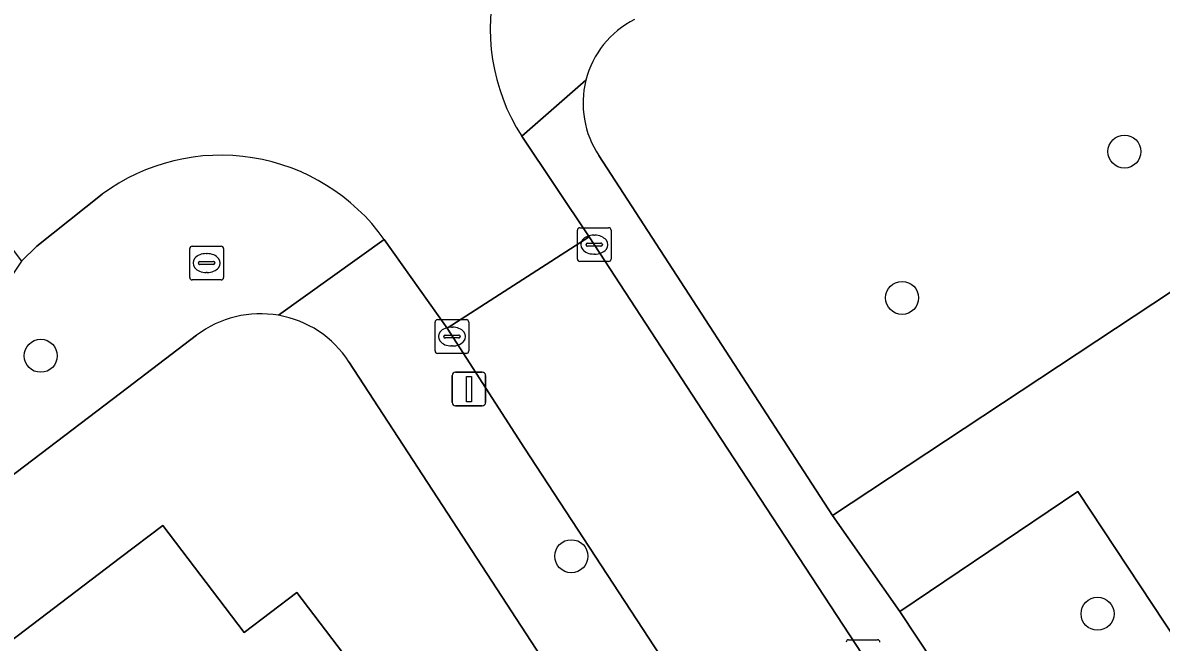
# Model space of a CAD drawing. Extents: x 160030 to 160839, y 385325 to 386450.
# Drawn here: x 160497.11 to 160530.82, y 385826.13 to 385844.48 of the extents above; entities that cross this region are included whole.
import ezdxf

# ---------------------------------------------------------------- set-up
doc = ezdxf.new("R2010")
doc.units = 0
for name, color, linetype in [('IMGEO_Boom', 7, 'Continuous'), ('IMGEO_Brandkraan', 7, 'Continuous'), ('IMGEO_Erf', 7, 'Continuous'), ('IMGEO_Groenvoorziening', 7, 'Continuous'), ('IMGEO_Kolk', 7, 'Continuous'), ('IMGEO_Lichtmast', 7, 'Continuous'), ('IMGEO_Pand', 7, 'Continuous'), ('IMGEO_Rijbaan_lokaal_gesloten', 7, 'Continuous'), ('IMGEO_Rijbaan_lokaal_open', 7, 'Continuous'), ('IMGEO_Voetpad_open', 7, 'Continuous')]:
    doc.layers.add(name, color=color, linetype=linetype)

msp = doc.modelspace()

# ---------------------------------------------------------------- linework, layer by layer
at = {"layer": 'IMGEO_Boom'}
for centre in [(160529.729, 385840.662), (160523.145, 385836.328), (160497.641, 385834.612), (160513.352, 385828.677), (160528.933, 385826.971)]:
    msp.add_circle(centre, 0.489, dxfattribs=at)
at = {"layer": 'IMGEO_Brandkraan'}
for p, q in [((160502.054, 385836.934), (160502.054, 385837.786)), ((160502.129, 385837.86), (160502.981, 385837.86)), ((160502.542, 385837.64), (160502.567, 385837.64)), ((160503.055, 385837.786), (160503.055, 385836.934)), ((160502.313, 385837.354), (160502.313, 385837.366)), ((160502.751, 385837.317), (160502.353, 385837.317)), ((160502.356, 385837.403), (160502.754, 385837.403)), ((160502.797, 385837.366), (160502.797, 385837.354)), ((160502.565, 385837.08), (160502.54, 385837.08)), ((160502.981, 385836.86), (160502.129, 385836.86))]:
    msp.add_line(p, q, dxfattribs=at)
for points in [[(160502.054, 385836.934), (160502.054, 385837.786)], [(160502.129, 385837.86), (160502.981, 385837.86)], [(160503.055, 385837.786), (160503.055, 385836.934)], [(160502.981, 385836.86), (160502.129, 385836.86)]]:
    msp.add_lwpolyline(points, dxfattribs=at)
for centre, radius, start, end in [((160502.131, 385837.784), 0.0765, 91.552, 178.448), ((160502.131, 385837.784), 0.0765, 91.552, 178.448), ((160502.979, 385837.784), 0.0765, 1.552, 88.448), ((160502.979, 385837.784), 0.0765, 1.552, 88.448), ((160502.353, 385837.363), 0.0403, 85.8775, 175.7526), ((160502.35, 385837.353), 0.0366, 178.938, 274.7102), ((160502.754, 385837.36), 0.043, 264.8664, 352.4533), ((160502.758, 385837.365), 0.0386, 1.7309, 96.639), ((160502.131, 385836.936), 0.0765, 181.552, 268.448), ((160502.131, 385836.936), 0.0765, 181.552, 268.448), ((160502.979, 385836.936), 0.0765, 271.552, 358.448), ((160502.979, 385836.936), 0.0765, 271.552, 358.448)]:
    msp.add_arc(centre, radius, start, end, dxfattribs=at)
for centre, major_axis, ratio, start_param, end_param in [((160502.541, 385837.36), (-0.387, 0.002), 0.722429, 4.712389, 7.853982), ((160502.566, 385837.36), (-0.39, 0.002), 0.717154, 1.570796, 4.712389)]:
    msp.add_ellipse(centre, major_axis=major_axis, ratio=ratio, start_param=start_param, end_param=end_param, dxfattribs=at)
at = {"layer": 'IMGEO_Erf'}
for points in [[(160502.255, 385835.22), (160500, 385833.506), (160456.281, 385800.253), (160448.431, 385794.458)], [(160508.743, 385808.52), (160518.783, 385815.985), (160518.557, 385816.332), (160508.713, 385808.946), (160506.112, 385812.413), (160515.957, 385819.8), (160518.548, 385816.347), (160517.856, 385817.41), (160506.767, 385834.437)], [(160496.064, 385825.642), (160500, 385828.635), (160501.253, 385829.587), (160503.665, 385826.415), (160505.223, 385827.599), (160507.955, 385824.006), (160507.751, 385823.851), (160509.921, 385820.997), (160503.556, 385816.159), (160501.387, 385819.013), (160501.342, 385818.979), (160500.572, 385819.992), (160500.436, 385819.889), (160500, 385819.558), (160495.375, 385816.041)]]:
    msp.add_lwpolyline(points, dxfattribs=at)
for centre, radius, start, end in [((160504.148, 385832.732), 3.126, 80.1589, 127.2572), ((160504.149, 385832.735), 3.123, 33.0236, 80.1689)]:
    msp.add_arc(centre, radius, start, end, dxfattribs=at)
at = {"layer": 'IMGEO_Groenvoorziening'}
msp.add_lwpolyline([(160514.168, 385840.547), (160521.086, 385829.882), (160557.922, 385854.24)], dxfattribs=at)
msp.add_lwpolyline([(160543.669, 385799.137), (160547.476, 385801.631), (160528.35, 385830.589), (160523.077, 385827.039), (160534.731, 385809.431), (160535.733, 385808.257), (160538.546, 385806.834), (160539.019, 385806.305)], close=True, dxfattribs=at)
for centre, radius, start, end in [((160516.478, 385842.095), 2.779, 116.8658, 165.8534), ((160516.479, 385842.093), 2.781, 165.8325, 213.784)]:
    msp.add_arc(centre, radius, start, end, dxfattribs=at)
at = {"layer": 'IMGEO_Kolk'}
for p, q in [((160513.53, 385837.479), (160513.53, 385838.331)), ((160513.605, 385838.405), (160514.457, 385838.405)), ((160514.531, 385838.331), (160514.531, 385837.479)), ((160513.789, 385837.899), (160513.789, 385837.911)), ((160513.832, 385837.948), (160514.23, 385837.948)), ((160514.018, 385838.185), (160514.043, 385838.185)), ((160514.273, 385837.911), (160514.273, 385837.899)), ((160514.227, 385837.862), (160513.829, 385837.862)), ((160514.041, 385837.625), (160514.016, 385837.625)), ((160514.457, 385837.405), (160513.605, 385837.405)), ((160509.317, 385834.757), (160509.317, 385835.609)), ((160509.392, 385835.683), (160510.244, 385835.683)), ((160510.318, 385835.609), (160510.318, 385834.757)), ((160509.619, 385835.226), (160510.017, 385835.226)), ((160509.805, 385835.463), (160509.83, 385835.463)), ((160509.576, 385835.177), (160509.576, 385835.189)), ((160510.014, 385835.14), (160509.616, 385835.14)), ((160509.828, 385834.903), (160509.803, 385834.903)), ((160510.06, 385835.189), (160510.06, 385835.177)), ((160510.244, 385834.683), (160509.392, 385834.683)), ((160521.564, 385826.202), (160522.416, 385826.202))]:
    msp.add_line(p, q, dxfattribs=at)
for points in [[(160513.53, 385837.479), (160513.53, 385838.331)], [(160513.605, 385838.405), (160514.457, 385838.405)], [(160514.531, 385838.331), (160514.531, 385837.479)], [(160514.457, 385837.405), (160513.605, 385837.405)], [(160509.317, 385834.757), (160509.317, 385835.609)], [(160509.392, 385835.683), (160510.244, 385835.683)], [(160510.318, 385835.609), (160510.318, 385834.757)], [(160510.244, 385834.683), (160509.392, 385834.683)], [(160521.564, 385826.202), (160522.416, 385826.202)]]:
    msp.add_lwpolyline(points, dxfattribs=at)
for centre, radius, start, end in [((160513.607, 385838.329), 0.0765, 91.552, 178.448), ((160513.607, 385838.329), 0.0765, 91.552, 178.448), ((160514.455, 385838.329), 0.0765, 1.552, 88.448), ((160514.455, 385838.329), 0.0765, 1.552, 88.448), ((160513.829, 385837.908), 0.0403, 85.8775, 175.7526), ((160513.826, 385837.898), 0.0366, 178.938, 274.7102), ((160514.23, 385837.905), 0.043, 264.8664, 352.4533), ((160514.234, 385837.91), 0.0386, 1.7309, 96.639), ((160513.607, 385837.481), 0.0765, 181.552, 268.448), ((160513.607, 385837.481), 0.0765, 181.552, 268.448), ((160514.455, 385837.481), 0.0765, 271.552, 358.448), ((160514.455, 385837.481), 0.0765, 271.552, 358.448), ((160509.394, 385835.607), 0.0765, 91.552, 178.448), ((160509.394, 385835.607), 0.0765, 91.552, 178.448), ((160510.242, 385835.607), 0.0765, 1.552, 88.448), ((160510.242, 385835.607), 0.0765, 1.552, 88.448), ((160509.616, 385835.186), 0.0403, 85.8775, 175.7526), ((160510.021, 385835.188), 0.0386, 1.7309, 96.639), ((160509.613, 385835.176), 0.0366, 178.938, 274.7102), ((160510.017, 385835.183), 0.043, 264.8664, 352.4533), ((160509.394, 385834.759), 0.0765, 181.552, 268.448), ((160509.394, 385834.759), 0.0765, 181.552, 268.448), ((160510.242, 385834.759), 0.0765, 271.552, 358.448), ((160510.242, 385834.759), 0.0765, 271.552, 358.448), ((160521.566, 385826.126), 0.0765, 91.552, 178.448), ((160521.566, 385826.126), 0.0765, 91.552, 178.448), ((160522.414, 385826.126), 0.0765, 1.552, 88.448), ((160522.414, 385826.126), 0.0765, 1.552, 88.448)]:
    msp.add_arc(centre, radius, start, end, dxfattribs=at)
for centre, major_axis, ratio, start_param, end_param in [((160514.017, 385837.905), (-0.387, 0.002), 0.722429, 4.712389, 7.853982), ((160514.042, 385837.905), (-0.39, 0.002), 0.717154, 1.570796, 4.712389), ((160509.804, 385835.183), (-0.387, 0.002), 0.722429, 4.712389, 7.853982), ((160509.829, 385835.183), (-0.39, 0.002), 0.717154, 1.570796, 4.712389)]:
    msp.add_ellipse(centre, major_axis=major_axis, ratio=ratio, start_param=start_param, end_param=end_param, dxfattribs=at)
at = {"layer": 'IMGEO_Lichtmast'}
for p, q in [((160509.825, 385833.229), (160509.825, 385834.029)), ((160509.825, 385834.029), (160509.825, 385833.229)), ((160509.925, 385834.129), (160510.715, 385834.129)), ((160510.715, 385834.129), (160509.925, 385834.129)), ((160510.815, 385834.029), (160510.815, 385833.229)), ((160510.815, 385833.229), (160510.815, 385834.029)), ((160510.715, 385833.129), (160509.925, 385833.129)), ((160509.925, 385833.129), (160510.715, 385833.129))]:
    msp.add_line(p, q, dxfattribs=at)
msp.add_lwpolyline([(160510.245, 385834.004), (160510.395, 385834.004), (160510.395, 385833.254), (160510.245, 385833.254), (160510.245, 385834.004)], dxfattribs=at)
for centre, start, end in [((160509.925, 385834.029), 90, 180), ((160509.925, 385834.029), 90, 180), ((160510.715, 385834.029), 0, 90), ((160510.715, 385834.029), 360, 90), ((160509.925, 385833.229), 180, 270), ((160509.925, 385833.229), 180, 270), ((160510.715, 385833.229), 270, 0), ((160510.715, 385833.229), 270, 0)]:
    msp.add_arc(centre, 0.1, start, end, dxfattribs=at)
at = {"layer": 'IMGEO_Pand'}
msp.add_lwpolyline([(160505.223, 385827.599), (160503.665, 385826.415), (160501.253, 385829.587), (160500, 385828.635), (160496.064, 385825.642), (160500, 385820.463), (160500.436, 385819.889), (160500.572, 385819.992), (160501.342, 385818.979), (160501.387, 385819.013), (160503.556, 385816.159), (160509.921, 385820.997), (160507.751, 385823.851), (160507.955, 385824.006)], close=True, dxfattribs=at)
at = {"layer": 'IMGEO_Rijbaan_lokaal_gesloten'}
for points in [[(160514.086, 385849.542), (160515.441, 385850.347), (160512.487, 385855.591), (160511.134, 385854.977), (160502.735, 385849.311), (160493.352, 385842.337), (160497.067, 385837.411), (160497.522, 385837.863), (160499.459, 385839.402)], [(160507.813, 385838.061), (160509.675, 385835.436), (160513.88, 385838.136), (160511.882, 385841.118)]]:
    msp.add_lwpolyline(points, dxfattribs=at)
for centre, radius, start, end in [((160516.876, 385844.312), 5.928, 118.0748, 212.6016), ((160502.975, 385834.617), 5.938, 35.4508, 126.3103)]:
    msp.add_arc(centre, radius, start, end, dxfattribs=at)
at = {"layer": 'IMGEO_Rijbaan_lokaal_open'}
msp.add_lwpolyline([(160524.813, 385821.424), (160517.237, 385832.995), (160513.88, 385838.136), (160509.675, 385835.436), (160511.97, 385831.875), (160518.26, 385822.248), (160520.296, 385819.127), (160521.131, 385817.848), (160522.351, 385815.978), (160523.581, 385814.13), (160531.807, 385801.773), (160533.476, 385799.272), (160537.634, 385802.044), (160534.047, 385807.466)], close=True, dxfattribs=at)
at = {"layer": 'IMGEO_Voetpad_open'}
msp.add_lwpolyline([(160559.502, 385854.948), (160558.524, 385859.023), (160556.95, 385858.654), (160557.922, 385854.24), (160521.086, 385829.882), (160523.077, 385827.039), (160528.35, 385830.589), (160547.476, 385801.631), (160543.669, 385799.137), (160545.925, 385796.001), (160550.339, 385798.911), (160552.868, 385800.432), (160553.233, 385800.651), (160579.799, 385818.288), (160582.292, 385820.407), (160580.186, 385823.589)], close=True, dxfattribs=at)
for points in [[(160513.783, 385842.774), (160511.882, 385841.118), (160513.88, 385838.136), (160517.237, 385832.995), (160524.813, 385821.424), (160534.047, 385807.466), (160534.332, 385807.206)], [(160511.882, 385841.118), (160513.783, 385842.774)], [(160523.077, 385827.039), (160521.086, 385829.882), (160514.168, 385840.547)], [(160499.459, 385839.402), (160497.522, 385837.863), (160497.067, 385837.411), (160496.571, 385836.664), (160495.699, 385834.509)], [(160504.682, 385835.812), (160507.813, 385838.061)], [(160562.997, 385754.867), (160544.084, 385783.38), (160534.997, 385796.993), (160533.476, 385799.272), (160531.807, 385801.773), (160523.581, 385814.13), (160523.164, 385813.855), (160520.714, 385817.573), (160521.131, 385817.848), (160520.296, 385819.127), (160519.878, 385818.854), (160517.842, 385821.975), (160518.26, 385822.248), (160511.97, 385831.875), (160509.675, 385835.436), (160507.813, 385838.061), (160504.682, 385835.812)], [(160500, 385833.506), (160502.255, 385835.22)], [(160506.767, 385834.437), (160517.856, 385817.41), (160518.548, 385816.347), (160518.558, 385816.333), (160518.557, 385816.332), (160518.783, 385815.985), (160520.707, 385813.05), (160521.992, 385811.109), (160561.283, 385751.75)], [(160448.431, 385794.458), (160456.281, 385800.253), (160500, 385833.506)], [(160565.681, 385759.8), (160566.841, 385760.591), (160566.941, 385764.23), (160566.596, 385764.751), (160545.925, 385796.001), (160543.669, 385799.137), (160539.019, 385806.305), (160538.546, 385806.834), (160535.733, 385808.257), (160534.731, 385809.431), (160523.077, 385827.039)]]:
    msp.add_lwpolyline(points, dxfattribs=at)
for centre, radius, start, end in [((160516.876, 385844.312), 5.928, 118.0748, 212.6016), ((160516.478, 385842.095), 2.779, 116.8658, 165.8534), ((160516.479, 385842.093), 2.781, 165.8325, 213.784), ((160502.975, 385834.617), 5.938, 35.4508, 126.3103), ((160504.148, 385832.732), 3.126, 80.1589, 127.2572), ((160504.149, 385832.735), 3.123, 33.0236, 80.1689)]:
    msp.add_arc(centre, radius, start, end, dxfattribs=at)

doc.saveas('drawing.dxf')
